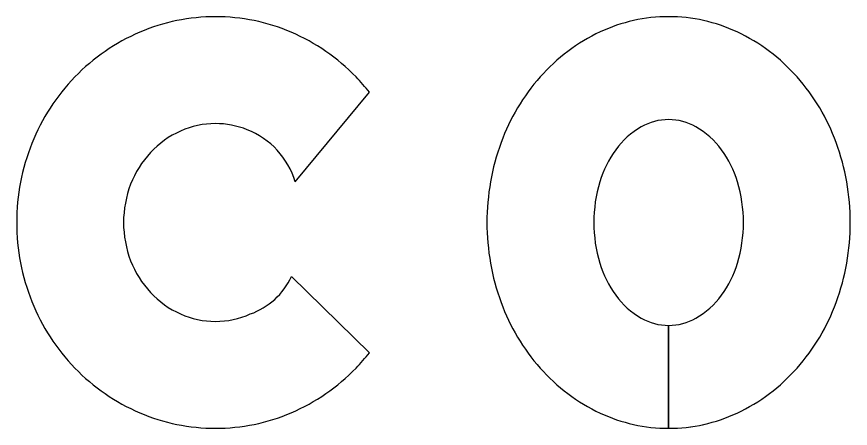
# Model space of a CAD drawing. Extents: x 1806251 to 1809821, y 414895 to 422886.
# Drawn here: x 1809677.7079 to 1809677.9159, y 414942.3102 to 414942.4129 of the extents above; entities that cross this region are included whole.
import ezdxf

# ---------------------------------------------------------------- set-up
doc = ezdxf.new("R2010")
doc.units = 0
for name, color, linetype in [('GSBWFILL', 7, 'Continuous'), ('GSCOLORFILL', 7, 'Continuous'), ('GSOUTLINE', 7, 'Continuous')]:
    doc.layers.add(name, color=color, linetype=linetype)

msp = doc.modelspace()

# ---------------------------------------------------------------- linework, layer by layer
at = {"layer": 'GSBWFILL'}
for p, q in [((1809677.7773970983, 414942.371685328), (1809677.7959091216, 414942.39403173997)), ((1809677.7959091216, 414942.32906132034), (1809677.7764713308, 414942.34807923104)), ((1809677.8705569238, 414942.33588628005), (1809677.8705569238, 414942.3102260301)), ((1809677.8705635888, 414942.3102260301), (1809677.8705635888, 414942.33588628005))]:
    msp.add_line(p, q, dxfattribs=at)
for centre, radius, start, end in [((1809677.7575177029, 414942.36491618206), 0.04795081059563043, 90, 113.20470833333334), ((1809677.7575177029, 414942.36491618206), 0.04795081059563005, 66.79529166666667, 90), ((1809677.7582194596, 414942.36327923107), 0.04973184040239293, 113.20470833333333, 135.9844527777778), ((1809677.7568159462, 414942.36327923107), 0.04973184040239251, 44.015547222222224, 66.79529166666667), ((1809677.7593085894, 414942.36222689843), 0.05124630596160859, 135.9844527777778, 158.18779166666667), ((1809677.7557268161, 414942.36222689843), 0.051246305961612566, 38.362347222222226, 44.015550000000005), ((1809677.7575177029, 414942.3648517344), 0.02135527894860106, 90, 114.01492222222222), ((1809677.7575177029, 414942.3648517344), 0.021355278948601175, 68.21394722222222, 90), ((1809677.758232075, 414942.36324835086), 0.023110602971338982, 114.01492222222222, 137.0867861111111), ((1809677.7580755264, 414942.3659091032), 0.020166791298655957, 16.64454444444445, 68.57064444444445), ((1809677.7610085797, 414942.36154653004), 0.05307738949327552, 158.18779166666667, 180), ((1809677.7593430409, 414942.36221549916), 0.024627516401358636, 137.08678611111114, 158.93885000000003), ((1809677.76108022, 414942.36154653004), 0.026489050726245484, 158.93885, 180), ((1809677.7610085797, 414942.36154653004), 0.05307738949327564, 180, 201.81220833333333), ((1809677.76108022, 414942.36154653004), 0.02648905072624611, 180, 201.06115), ((1809677.7593430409, 414942.36087756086), 0.024627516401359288, 201.06115000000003, 222.91321388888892), ((1809677.7603109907, 414942.355518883), 0.017790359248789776, 289.3607416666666, 335.28027777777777), ((1809677.758232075, 414942.35984470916), 0.023110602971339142, 222.91321388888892, 245.9850777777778), ((1809677.7593085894, 414942.3608661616), 0.05124630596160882, 201.81220833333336, 224.01554722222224), ((1809677.7575177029, 414942.35824132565), 0.021355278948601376, 245.98507777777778, 270), ((1809677.7575177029, 414942.35824132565), 0.02135527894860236, 270, 294.01492222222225), ((1809677.7557268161, 414942.3608661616), 0.05124630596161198, 315.9844527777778, 321.63765555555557), ((1809677.7582194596, 414942.3598138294), 0.04973184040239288, 224.01554722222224, 246.79529166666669), ((1809677.7568159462, 414942.3598138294), 0.04973184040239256, 293.2047083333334, 315.98445277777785), ((1809677.7575177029, 414942.358176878), 0.04795081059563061, 246.7952916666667, 270.00000000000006), ((1809677.7575177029, 414942.358176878), 0.047950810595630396, 270, 293.2047083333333)]:
    msp.add_arc(centre, radius, start, end, dxfattribs=at)
for centre, major_axis, ratio, start_param, end_param in [((1809677.8705569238, 414942.3726962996), (2.4597478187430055e-18, 0.04017073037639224), 0.9999941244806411, 0, 0.4385709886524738), ((1809677.8705569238, 414942.3726962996), (2.4597478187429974e-18, 0.04017073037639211), 0.9999941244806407, 5.844614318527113, 6.283185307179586), ((1809677.8730890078, 414942.36729778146), (2.8248667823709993e-18, 0.04613357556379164), 0.999994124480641, 0.43857098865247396, 0.8473876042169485), ((1809677.86802484, 414942.36729778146), (2.8248667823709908e-18, 0.0461335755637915), 0.9999941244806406, 5.435797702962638, 5.844614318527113), ((1809677.8770379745, 414942.3638103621), (3.1474665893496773e-18, 0.05140203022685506), 0.9999941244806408, 0.8473876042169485, 1.2201165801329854), ((1809677.8640758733, 414942.3638103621), (3.147466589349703e-18, 0.05140203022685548), 0.999994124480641, 5.063068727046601, 5.435797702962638), ((1809677.873813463, 414942.36772555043), (1.2456848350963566e-18, 0.020343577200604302), 0.9999941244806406, 0.5177239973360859, 0.9420000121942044), ((1809677.8705569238, 414942.3734433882), (8.427646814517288e-19, 0.013763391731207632), 0.9999941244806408, 0, 0.517723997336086), ((1809677.8705569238, 414942.3734433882), (8.427646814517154e-19, 0.013763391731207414), 0.9999941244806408, 5.7654613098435, 6.283185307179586), ((1809677.867300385, 414942.36772555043), (1.2456848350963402e-18, 0.020343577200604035), 0.9999941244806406, 5.341185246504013, 5.765461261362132), ((1809677.8832266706, 414942.36154653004), (3.550974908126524e-18, 0.05799182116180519), 0.9999941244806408, 1.2201165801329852, 1.5707963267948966), ((1809677.857887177, 414942.36154653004), (3.550974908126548e-18, 0.05799182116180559), 0.999994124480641, 4.71238898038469, 5.063068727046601), ((1809677.8789512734, 414942.36398893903), (1.6346893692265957e-18, 0.026696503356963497), 0.9999941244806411, 0.9420000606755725, 1.278196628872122), ((1809677.8621625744, 414942.36398893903), (1.6346893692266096e-18, 0.026696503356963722), 0.9999941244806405, 5.004988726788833, 5.341185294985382), ((1809677.8870589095, 414942.36154653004), (2.1531790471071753e-18, 0.03516408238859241), 0.9999941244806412, 1.278196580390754, 1.5707963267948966), ((1809677.8540549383, 414942.36154653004), (2.1531790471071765e-18, 0.03516408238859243), 0.999994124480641, 4.71238898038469, 5.004988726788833), ((1809677.8832266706, 414942.36154653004), (3.550974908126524e-18, 0.05799182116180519), 0.999994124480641, 1.570796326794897, 1.9214760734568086), ((1809677.8870589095, 414942.36154653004), (2.1531790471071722e-18, 0.03516408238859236), 0.9999941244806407, 1.5707963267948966, 1.8633960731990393), ((1809677.8540549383, 414942.36154653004), (2.1531790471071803e-18, 0.03516408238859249), 0.9999941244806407, 4.4197892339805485, 4.712388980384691), ((1809677.857887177, 414942.36154653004), (3.550974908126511e-18, 0.057991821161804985), 0.999994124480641, 4.361709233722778, 4.71238898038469), ((1809677.8789512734, 414942.359104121), (1.6346893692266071e-18, 0.02669650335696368), 0.9999941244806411, 1.8633960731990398, 2.199592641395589), ((1809677.8621625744, 414942.359104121), (1.634689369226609e-18, 0.026696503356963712), 0.9999941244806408, 4.083592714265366, 4.419789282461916), ((1809677.873813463, 414942.3553675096), (1.245684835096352e-18, 0.020343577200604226), 0.999994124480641, 2.199592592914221, 2.623868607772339), ((1809677.867300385, 414942.3553675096), (1.2456848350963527e-18, 0.02034357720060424), 0.9999941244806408, 3.6593166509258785, 4.083592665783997), ((1809677.8770379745, 414942.3592826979), (3.147466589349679e-18, 0.051402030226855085), 0.9999941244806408, 1.9214760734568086, 2.2942050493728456), ((1809677.8640758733, 414942.3592826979), (3.14746658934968e-18, 0.051402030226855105), 0.999994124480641, 3.9889802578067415, 4.361709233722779), ((1809677.8705569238, 414942.3496496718), (8.427646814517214e-19, 0.013763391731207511), 0.9999941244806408, 2.6238686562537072, 3.141592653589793), ((1809677.8705569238, 414942.3496496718), (8.427646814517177e-19, 0.013763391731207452), 0.9999941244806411, 3.1420768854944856, 3.6593166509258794), ((1809677.8730890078, 414942.35579527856), (2.8248667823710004e-18, 0.04613357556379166), 0.999994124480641, 2.2942050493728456, 2.70302166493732), ((1809677.86802484, 414942.35579527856), (2.8248667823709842e-18, 0.0461335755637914), 0.9999941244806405, 3.5801636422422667, 3.988980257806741), ((1809677.8705569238, 414942.35039676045), (2.459747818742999e-18, 0.040170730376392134), 0.9999941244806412, 2.7030216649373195, 3.141592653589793), ((1809677.8705569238, 414942.35039676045), (2.4597478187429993e-18, 0.04017073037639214), 0.9999941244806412, 3.1417586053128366, 3.5801636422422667)]:
    msp.add_ellipse(centre, major_axis=major_axis, ratio=ratio, start_param=start_param, end_param=end_param, dxfattribs=at)
at = {"layer": 'GSCOLORFILL'}
for p, q in [((1809677.7773970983, 414942.371685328), (1809677.7959091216, 414942.39403173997)), ((1809677.7959091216, 414942.32906132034), (1809677.7764713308, 414942.34807923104)), ((1809677.8705569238, 414942.33588628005), (1809677.8705569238, 414942.3102260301)), ((1809677.8705635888, 414942.3102260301), (1809677.8705635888, 414942.33588628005))]:
    msp.add_line(p, q, dxfattribs=at)
for centre, radius, start, end in [((1809677.7575177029, 414942.36491618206), 0.04795081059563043, 90, 113.20470833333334), ((1809677.7575177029, 414942.36491618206), 0.04795081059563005, 66.79529166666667, 90), ((1809677.7582194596, 414942.36327923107), 0.04973184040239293, 113.20470833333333, 135.9844527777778), ((1809677.7568159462, 414942.36327923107), 0.04973184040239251, 44.015547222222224, 66.79529166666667), ((1809677.7593085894, 414942.36222689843), 0.05124630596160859, 135.9844527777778, 158.18779166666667), ((1809677.7557268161, 414942.36222689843), 0.051246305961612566, 38.362347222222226, 44.015550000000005), ((1809677.7575177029, 414942.3648517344), 0.02135527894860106, 90, 114.01492222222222), ((1809677.7575177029, 414942.3648517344), 0.021355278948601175, 68.21394722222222, 90), ((1809677.758232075, 414942.36324835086), 0.023110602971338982, 114.01492222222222, 137.0867861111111), ((1809677.7580755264, 414942.3659091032), 0.020166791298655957, 16.64454444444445, 68.57064444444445), ((1809677.7610085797, 414942.36154653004), 0.05307738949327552, 158.18779166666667, 180), ((1809677.7593430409, 414942.36221549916), 0.024627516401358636, 137.08678611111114, 158.93885000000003), ((1809677.76108022, 414942.36154653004), 0.026489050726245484, 158.93885, 180), ((1809677.7610085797, 414942.36154653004), 0.05307738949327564, 180, 201.81220833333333), ((1809677.76108022, 414942.36154653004), 0.02648905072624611, 180, 201.06115), ((1809677.7593430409, 414942.36087756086), 0.024627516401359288, 201.06115000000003, 222.91321388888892), ((1809677.7603109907, 414942.355518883), 0.017790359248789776, 289.3607416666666, 335.28027777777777), ((1809677.758232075, 414942.35984470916), 0.023110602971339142, 222.91321388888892, 245.9850777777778), ((1809677.7593085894, 414942.3608661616), 0.05124630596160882, 201.81220833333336, 224.01554722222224), ((1809677.7575177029, 414942.35824132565), 0.021355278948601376, 245.98507777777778, 270), ((1809677.7575177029, 414942.35824132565), 0.02135527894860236, 270, 294.01492222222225), ((1809677.7557268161, 414942.3608661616), 0.05124630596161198, 315.9844527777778, 321.63765555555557), ((1809677.7582194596, 414942.3598138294), 0.04973184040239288, 224.01554722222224, 246.79529166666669), ((1809677.7568159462, 414942.3598138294), 0.04973184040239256, 293.2047083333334, 315.98445277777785), ((1809677.7575177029, 414942.358176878), 0.04795081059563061, 246.7952916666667, 270.00000000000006), ((1809677.7575177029, 414942.358176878), 0.047950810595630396, 270, 293.2047083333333)]:
    msp.add_arc(centre, radius, start, end, dxfattribs=at)
for centre, major_axis, ratio, start_param, end_param in [((1809677.8705569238, 414942.3726962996), (2.4597478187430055e-18, 0.04017073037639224), 0.9999941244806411, 0, 0.4385709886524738), ((1809677.8705569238, 414942.3726962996), (2.4597478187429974e-18, 0.04017073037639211), 0.9999941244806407, 5.844614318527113, 6.283185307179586), ((1809677.8730890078, 414942.36729778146), (2.8248667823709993e-18, 0.04613357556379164), 0.999994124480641, 0.43857098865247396, 0.8473876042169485), ((1809677.86802484, 414942.36729778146), (2.8248667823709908e-18, 0.0461335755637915), 0.9999941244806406, 5.435797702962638, 5.844614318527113), ((1809677.8770379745, 414942.3638103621), (3.1474665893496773e-18, 0.05140203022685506), 0.9999941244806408, 0.8473876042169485, 1.2201165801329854), ((1809677.8640758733, 414942.3638103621), (3.147466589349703e-18, 0.05140203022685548), 0.999994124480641, 5.063068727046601, 5.435797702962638), ((1809677.873813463, 414942.36772555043), (1.2456848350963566e-18, 0.020343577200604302), 0.9999941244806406, 0.5177239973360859, 0.9420000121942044), ((1809677.8705569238, 414942.3734433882), (8.427646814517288e-19, 0.013763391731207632), 0.9999941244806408, 0, 0.517723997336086), ((1809677.8705569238, 414942.3734433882), (8.427646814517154e-19, 0.013763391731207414), 0.9999941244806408, 5.7654613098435, 6.283185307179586), ((1809677.867300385, 414942.36772555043), (1.2456848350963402e-18, 0.020343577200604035), 0.9999941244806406, 5.341185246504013, 5.765461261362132), ((1809677.8832266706, 414942.36154653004), (3.550974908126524e-18, 0.05799182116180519), 0.9999941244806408, 1.2201165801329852, 1.5707963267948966), ((1809677.857887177, 414942.36154653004), (3.550974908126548e-18, 0.05799182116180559), 0.999994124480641, 4.71238898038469, 5.063068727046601), ((1809677.8789512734, 414942.36398893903), (1.6346893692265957e-18, 0.026696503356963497), 0.9999941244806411, 0.9420000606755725, 1.278196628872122), ((1809677.8621625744, 414942.36398893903), (1.6346893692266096e-18, 0.026696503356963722), 0.9999941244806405, 5.004988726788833, 5.341185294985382), ((1809677.8870589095, 414942.36154653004), (2.1531790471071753e-18, 0.03516408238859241), 0.9999941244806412, 1.278196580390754, 1.5707963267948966), ((1809677.8540549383, 414942.36154653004), (2.1531790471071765e-18, 0.03516408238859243), 0.999994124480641, 4.71238898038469, 5.004988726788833), ((1809677.8832266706, 414942.36154653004), (3.550974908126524e-18, 0.05799182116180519), 0.999994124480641, 1.570796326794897, 1.9214760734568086), ((1809677.8870589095, 414942.36154653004), (2.1531790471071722e-18, 0.03516408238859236), 0.9999941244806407, 1.5707963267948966, 1.8633960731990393), ((1809677.8540549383, 414942.36154653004), (2.1531790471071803e-18, 0.03516408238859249), 0.9999941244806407, 4.4197892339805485, 4.712388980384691), ((1809677.857887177, 414942.36154653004), (3.550974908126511e-18, 0.057991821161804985), 0.999994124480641, 4.361709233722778, 4.71238898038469), ((1809677.8789512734, 414942.359104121), (1.6346893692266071e-18, 0.02669650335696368), 0.9999941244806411, 1.8633960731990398, 2.199592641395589), ((1809677.8621625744, 414942.359104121), (1.634689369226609e-18, 0.026696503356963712), 0.9999941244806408, 4.083592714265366, 4.419789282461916), ((1809677.873813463, 414942.3553675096), (1.245684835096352e-18, 0.020343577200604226), 0.999994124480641, 2.199592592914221, 2.623868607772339), ((1809677.867300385, 414942.3553675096), (1.2456848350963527e-18, 0.02034357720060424), 0.9999941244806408, 3.6593166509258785, 4.083592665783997), ((1809677.8770379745, 414942.3592826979), (3.147466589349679e-18, 0.051402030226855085), 0.9999941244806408, 1.9214760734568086, 2.2942050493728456), ((1809677.8640758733, 414942.3592826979), (3.14746658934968e-18, 0.051402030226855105), 0.999994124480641, 3.9889802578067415, 4.361709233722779), ((1809677.8705569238, 414942.3496496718), (8.427646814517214e-19, 0.013763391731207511), 0.9999941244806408, 2.6238686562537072, 3.141592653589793), ((1809677.8705569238, 414942.3496496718), (8.427646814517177e-19, 0.013763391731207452), 0.9999941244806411, 3.1420768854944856, 3.6593166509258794), ((1809677.8730890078, 414942.35579527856), (2.8248667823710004e-18, 0.04613357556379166), 0.999994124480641, 2.2942050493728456, 2.70302166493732), ((1809677.86802484, 414942.35579527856), (2.8248667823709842e-18, 0.0461335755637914), 0.9999941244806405, 3.5801636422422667, 3.988980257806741), ((1809677.8705569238, 414942.35039676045), (2.459747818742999e-18, 0.040170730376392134), 0.9999941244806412, 2.7030216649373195, 3.141592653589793), ((1809677.8705569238, 414942.35039676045), (2.4597478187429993e-18, 0.04017073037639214), 0.9999941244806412, 3.1417586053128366, 3.5801636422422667)]:
    msp.add_ellipse(centre, major_axis=major_axis, ratio=ratio, start_param=start_param, end_param=end_param, dxfattribs=at)
at = {"layer": 'GSOUTLINE'}
for p, q in [((1809677.7773970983, 414942.371685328), (1809677.7959091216, 414942.39403173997)), ((1809677.7959091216, 414942.32906132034), (1809677.7764713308, 414942.34807923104))]:
    msp.add_line(p, q, dxfattribs=at)
for centre, radius, start, end in [((1809677.7575177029, 414942.36491618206), 0.04795081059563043, 90, 113.20470833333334), ((1809677.7575177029, 414942.36491618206), 0.047950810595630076, 66.79529166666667, 90), ((1809677.7582194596, 414942.36327923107), 0.04973184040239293, 113.20470833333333, 135.9844527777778), ((1809677.7568159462, 414942.36327923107), 0.04973184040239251, 44.015547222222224, 66.79529166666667), ((1809677.7593085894, 414942.36222689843), 0.051246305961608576, 135.9844527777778, 158.18779166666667), ((1809677.7557268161, 414942.36222689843), 0.051246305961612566, 38.362347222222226, 44.015550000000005), ((1809677.7575177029, 414942.3648517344), 0.021355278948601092, 90, 114.01492222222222), ((1809677.7575177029, 414942.3648517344), 0.021355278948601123, 68.21394722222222, 90), ((1809677.758232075, 414942.36324835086), 0.023110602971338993, 114.01492222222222, 137.0867861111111), ((1809677.7580755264, 414942.3659091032), 0.020166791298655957, 16.64454444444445, 68.57064444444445), ((1809677.7610085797, 414942.36154653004), 0.05307738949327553, 158.18779166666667, 180), ((1809677.7593430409, 414942.36221549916), 0.024627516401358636, 137.08678611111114, 158.93885000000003), ((1809677.76108022, 414942.36154653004), 0.026489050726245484, 158.93885, 180), ((1809677.7610085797, 414942.36154653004), 0.05307738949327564, 180, 201.81220833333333), ((1809677.76108022, 414942.36154653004), 0.02648905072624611, 180, 201.06115), ((1809677.7593430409, 414942.36087756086), 0.024627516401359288, 201.06115000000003, 222.91321388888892), ((1809677.7603109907, 414942.355518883), 0.017790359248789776, 289.3607416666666, 335.28027777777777), ((1809677.758232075, 414942.35984470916), 0.023110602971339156, 222.91321388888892, 245.9850777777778), ((1809677.7593085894, 414942.3608661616), 0.05124630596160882, 201.81220833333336, 224.01554722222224), ((1809677.7575177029, 414942.35824132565), 0.021355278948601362, 245.98507777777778, 270), ((1809677.7575177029, 414942.35824132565), 0.02135527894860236, 270, 294.01492222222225), ((1809677.7557268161, 414942.3608661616), 0.0512463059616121, 315.9844527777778, 321.63765555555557), ((1809677.7582194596, 414942.3598138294), 0.04973184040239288, 224.01554722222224, 246.79529166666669), ((1809677.7568159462, 414942.3598138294), 0.04973184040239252, 293.2047083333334, 315.98445277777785), ((1809677.7575177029, 414942.358176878), 0.04795081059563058, 246.7952916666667, 270.00000000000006), ((1809677.7575177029, 414942.358176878), 0.047950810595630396, 270, 293.2047083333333)]:
    msp.add_arc(centre, radius, start, end, dxfattribs=at)
for centre, major_axis, ratio, start_param, end_param in [((1809677.8705569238, 414942.3726962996), (2.4597478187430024e-18, 0.04017073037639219), 0.9999941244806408, 0, 0.4385709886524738), ((1809677.8705569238, 414942.3726962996), (2.4597478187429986e-18, 0.04017073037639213), 0.9999941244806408, 5.844614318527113, 6.283185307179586), ((1809677.8730890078, 414942.36729778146), (2.8248667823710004e-18, 0.04613357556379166), 0.999994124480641, 0.43857098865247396, 0.8473876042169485), ((1809677.86802484, 414942.36729778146), (2.8248667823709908e-18, 0.0461335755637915), 0.9999941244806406, 5.435797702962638, 5.844614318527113), ((1809677.8770379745, 414942.3638103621), (3.1474665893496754e-18, 0.05140203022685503), 0.999994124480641, 0.8473876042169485, 1.2201165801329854), ((1809677.8640758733, 414942.3638103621), (3.1474665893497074e-18, 0.05140203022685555), 0.9999941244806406, 5.063068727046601, 5.435797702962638), ((1809677.873813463, 414942.36772555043), (1.2456848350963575e-18, 0.02034357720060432), 0.999994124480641, 0.5177239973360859, 0.9420000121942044), ((1809677.8705569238, 414942.3734433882), (8.427646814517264e-19, 0.013763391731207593), 0.999994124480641, 0, 0.517723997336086), ((1809677.8705569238, 414942.3734433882), (8.427646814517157e-19, 0.013763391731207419), 0.9999941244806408, 5.7654613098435, 6.283185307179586), ((1809677.867300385, 414942.36772555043), (1.2456848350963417e-18, 0.02034357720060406), 0.9999941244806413, 5.341185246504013, 5.765461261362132), ((1809677.8832266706, 414942.36154653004), (3.5509749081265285e-18, 0.05799182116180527), 0.9999941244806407, 1.2201165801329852, 1.5707963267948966), ((1809677.857887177, 414942.36154653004), (3.550974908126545e-18, 0.05799182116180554), 0.9999941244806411, 4.71238898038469, 5.063068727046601), ((1809677.8789512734, 414942.36398893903), (1.6346893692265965e-18, 0.026696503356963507), 0.9999941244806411, 0.9420000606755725, 1.278196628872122), ((1809677.8621625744, 414942.36398893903), (1.6346893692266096e-18, 0.026696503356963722), 0.999994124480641, 5.004988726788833, 5.341185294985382), ((1809677.8870589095, 414942.36154653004), (2.153179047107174e-18, 0.03516408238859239), 0.9999941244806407, 1.278196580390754, 1.5707963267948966), ((1809677.8540549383, 414942.36154653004), (2.1531790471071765e-18, 0.03516408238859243), 0.999994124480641, 4.71238898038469, 5.004988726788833), ((1809677.8832266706, 414942.36154653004), (3.55097490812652e-18, 0.05799182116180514), 0.9999941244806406, 1.5707963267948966, 1.9214760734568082), ((1809677.8870589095, 414942.36154653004), (2.1531790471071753e-18, 0.03516408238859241), 0.9999941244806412, 1.5707963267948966, 1.8633960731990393), ((1809677.8540549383, 414942.36154653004), (2.153179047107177e-18, 0.035164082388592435), 0.9999941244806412, 4.4197892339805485, 4.712388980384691), ((1809677.857887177, 414942.36154653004), (3.550974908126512e-18, 0.057991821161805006), 0.9999941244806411, 4.361709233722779, 4.71238898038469), ((1809677.8789512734, 414942.359104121), (1.634689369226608e-18, 0.026696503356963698), 0.9999941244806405, 1.8633960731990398, 2.199592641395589), ((1809677.8621625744, 414942.359104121), (1.6346893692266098e-18, 0.026696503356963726), 0.999994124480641, 4.083592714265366, 4.419789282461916), ((1809677.873813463, 414942.3553675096), (1.2456848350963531e-18, 0.020343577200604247), 0.9999941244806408, 2.199592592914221, 2.623868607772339), ((1809677.867300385, 414942.3553675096), (1.2456848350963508e-18, 0.02034357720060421), 0.9999941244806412, 3.6593166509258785, 4.083592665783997), ((1809677.8770379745, 414942.3592826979), (3.1474665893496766e-18, 0.05140203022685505), 0.9999941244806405, 1.9214760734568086, 2.2942050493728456), ((1809677.8640758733, 414942.3592826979), (3.1474665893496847e-18, 0.05140203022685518), 0.999994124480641, 3.9889802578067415, 4.361709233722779), ((1809677.8705569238, 414942.3496496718), (8.427646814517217e-19, 0.013763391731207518), 0.9999941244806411, 2.6238686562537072, 3.141592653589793), ((1809677.8705569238, 414942.3496496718), (8.427646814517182e-19, 0.013763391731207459), 0.999994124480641, 3.141592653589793, 3.659316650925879), ((1809677.8730890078, 414942.35579527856), (2.824866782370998e-18, 0.04613357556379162), 0.999994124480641, 2.294205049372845, 2.7030216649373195), ((1809677.86802484, 414942.35579527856), (2.82486678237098e-18, 0.04613357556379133), 0.9999941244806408, 3.5801636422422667, 3.988980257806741), ((1809677.8705569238, 414942.35039676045), (2.459747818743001e-18, 0.04017073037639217), 0.9999941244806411, 2.70302166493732, 3.1415926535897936), ((1809677.8705569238, 414942.35039676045), (2.459747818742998e-18, 0.04017073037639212), 0.9999941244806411, 3.141592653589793, 3.5801636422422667)]:
    msp.add_ellipse(centre, major_axis=major_axis, ratio=ratio, start_param=start_param, end_param=end_param, dxfattribs=at)

doc.saveas('drawing.dxf')
